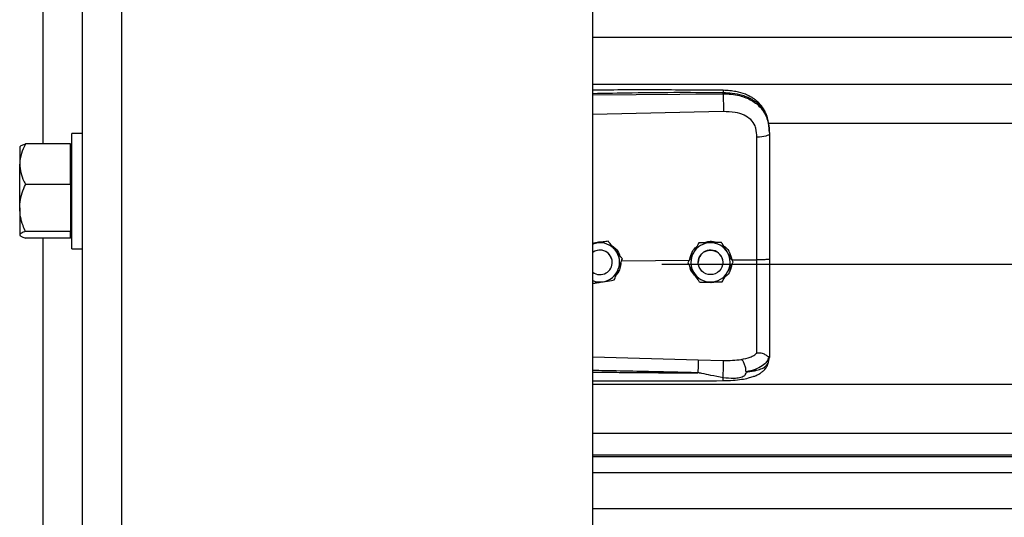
# Model space of a CAD drawing. Header units: inches. Extents: x 170 to 284, y 215 to 248.
# Tile 719 of 1056: x 226.914 to 227.343, y 221.497 to 221.714. Entities that reach past the tile are written whole.
import ezdxf

# ---------------------------------------------------------------- set-up
doc = ezdxf.new("R2010")
doc.units = ezdxf.units.IN
doc.header["$LTSCALE"] = 0.25
doc.header["$MEASUREMENT"] = 0
doc.layers.add('RH TOP OF HOOD', color=7, linetype='Continuous')

msp = doc.modelspace()

# ---------------------------------------------------------------- linework, layer by layer
at = {"layer": 'RH TOP OF HOOD'}
for p, q in [((226.941045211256, 220.1328032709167), (226.941045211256, 224.393279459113)), ((226.958165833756, 220.1328032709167), (226.958165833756, 224.3444764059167)), ((227.163613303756, 220.1328032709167), (227.163613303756, 224.3332527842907)), ((226.923924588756, 221.6599620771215), (226.923924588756, 221.7900802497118)), ((227.163613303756, 221.7064427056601), (231.195933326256, 221.7064427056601)), ((227.163613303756, 221.6860547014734), (231.195933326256, 221.6860547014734)), ((227.2204605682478, 221.6818430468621), (227.2204605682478, 221.6822544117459)), ((227.163613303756, 221.6813063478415), (227.2204605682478, 221.6818430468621)), ((227.2205565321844, 221.6740542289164), (227.163613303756, 221.6728446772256)), ((227.2401614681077, 221.6689790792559), (231.119382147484, 221.6689790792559)), ((227.240656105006, 221.6649198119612), (227.240656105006, 221.66443149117)), ((226.941045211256, 221.6645682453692), (226.936456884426, 221.6645682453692)), ((226.936456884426, 221.6142678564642), (226.936456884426, 221.6645682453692)), ((226.9138785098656, 221.6589015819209), (226.913686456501, 221.6586787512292)), ((226.913686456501, 221.6586787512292), (226.913686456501, 221.6511371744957)), ((226.935909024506, 221.6599620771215), (226.916254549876, 221.6599620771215)), ((226.935909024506, 221.6511371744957), (226.935909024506, 221.6599620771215)), ((226.936456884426, 221.6586787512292), (226.935909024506, 221.6586787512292)), ((226.913686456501, 221.6320402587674), (226.913686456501, 221.6511371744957)), ((226.935909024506, 221.6423122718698), (226.935909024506, 221.6511371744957)), ((226.935909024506, 221.6423122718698), (226.916254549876, 221.6423122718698)), ((226.935909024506, 221.6423122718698), (226.935909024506, 221.6320402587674)), ((226.913686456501, 221.6320402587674), (226.913686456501, 221.6203211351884)), ((226.935909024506, 221.6320402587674), (226.935909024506, 221.6217682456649)), ((226.935909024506, 221.6217682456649), (226.916254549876, 221.6217682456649)), ((226.935909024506, 221.6203211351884), (226.935909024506, 221.6217682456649)), ((226.913686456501, 221.6203211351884), (226.913686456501, 221.6201573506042)), ((226.913686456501, 221.6201573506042), (226.9138785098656, 221.6199345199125)), ((226.935909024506, 221.6188740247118), (226.916254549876, 221.6188740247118)), ((226.923924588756, 221.4887558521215), (226.923924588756, 221.6188740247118)), ((226.935909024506, 221.6188740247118), (226.935909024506, 221.6203211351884)), ((226.935909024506, 221.6201573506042), (226.936456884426, 221.6201573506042)), ((227.1702658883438, 221.6175745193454), (227.1693373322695, 221.6174234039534)), ((227.1702658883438, 221.6175728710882), (227.1702658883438, 221.6175745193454)), ((226.936456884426, 221.6142678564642), (226.941045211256, 221.6142678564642)), ((227.1653878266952, 221.6167783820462), (227.163613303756, 221.6164895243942)), ((227.2099049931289, 221.6168147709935), (227.2099049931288, 221.6168164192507)), ((227.2197884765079, 221.6169630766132), (227.2197884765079, 221.6169647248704)), ((227.1761474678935, 221.6089358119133), (227.205845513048, 221.6092201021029)), ((227.1765196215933, 221.6099180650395), (227.1765196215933, 221.6099197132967)), ((227.2242848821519, 221.6093966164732), (227.2351984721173, 221.6095010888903)), ((227.1721136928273, 221.608328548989), (227.1721136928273, 221.6083293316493)), ((227.193781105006, 221.6075866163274), (231.165765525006, 221.6075866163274)), ((227.2050916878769, 221.6081812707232), (227.2050916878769, 221.6081829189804)), ((227.2096249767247, 221.6083293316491), (227.2096249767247, 221.6083285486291)), ((227.2203253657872, 221.6083285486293), (227.2203253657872, 221.6083293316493)), ((227.2248586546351, 221.6084778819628), (227.2248586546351, 221.6084795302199)), ((227.163613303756, 221.5671729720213), (227.2095489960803, 221.5658411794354)), ((227.2403164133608, 221.5648644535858), (227.240656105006, 221.5668496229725)), ((227.240656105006, 221.5673784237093), (227.240656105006, 221.5668496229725)), ((227.2095489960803, 221.5658411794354), (227.2205346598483, 221.5655790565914)), ((227.163613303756, 221.555201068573), (231.195933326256, 221.555201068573)), ((227.163613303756, 221.5338220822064), (231.195933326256, 221.5338220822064)), ((231.195933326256, 221.5243368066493), (227.163613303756, 221.5243368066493)), ((227.163613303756, 221.5236974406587), (231.195933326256, 221.5236974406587)), ((227.163613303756, 221.5166793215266), (231.195933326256, 221.5166793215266)), ((227.163613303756, 221.5009952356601), (231.195933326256, 221.5009952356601))]:
    msp.add_line(p, q, dxfattribs=at)
at = {"layer": 'RH TOP OF HOOD', "flags": 128}
for points in [[(227.240656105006, 221.66443149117), (227.2405521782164, 221.6641357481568), (227.2402442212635, 221.6638508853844), (227.239743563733, 221.6635873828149), (227.2390686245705, 221.6633549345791), (227.238244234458, 221.6631620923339), (227.2373007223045, 221.6630159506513), (227.2362727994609, 221.6629218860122), (227.235198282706, 221.6628833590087)], [(227.163613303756, 221.6162889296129), (227.1642967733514, 221.6165265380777), (227.1653878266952, 221.6167783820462)], [(227.2195679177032, 221.6110736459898), (227.2201727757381, 221.609597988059), (227.2203253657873, 221.6083293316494)]]:
    msp.add_lwpolyline(points, dxfattribs=at)
at = {"layer": 'RH TOP OF HOOD'}
msp.add_circle((227.2149751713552, 221.6083285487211), 0.005350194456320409, dxfattribs=at)
for centre, radius, start, end in [((227.1667634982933, 221.6083293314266), 0.00535019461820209, 39.24773075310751, 126.0718980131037), ((227.1667634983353, 221.6083285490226), 0.005350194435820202, 300.0097421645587, 126.0718999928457), ((227.1667634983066, 221.6083293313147), 0.00856031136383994, 39.24773070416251, 99.24772960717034), ((227.1667634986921, 221.6083293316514), 0.008560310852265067, 339.2477292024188, 39.24773059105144), ((227.2149751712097, 221.6083293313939), 0.008560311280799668, 90.85968127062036, 150.8596805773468), ((227.2149751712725, 221.6083293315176), 0.005350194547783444, 30.85968222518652, 179.9999985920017), ((227.2149751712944, 221.6083293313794), 0.008560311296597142, 30.85968260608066, 90.85968183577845), ((227.1667634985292, 221.6083293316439), 0.005350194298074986, 5.903435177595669e-08, 39.24773054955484), ((227.2149751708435, 221.6083293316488), 0.008560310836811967, 150.8596808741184, 210.8596823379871), ((227.2149751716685, 221.6083293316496), 0.008560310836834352, 330.859680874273, 30.85968233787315), ((227.166763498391, 221.6083293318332), 0.008560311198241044, 279.2477290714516, 339.247728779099), ((227.1667634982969, 221.6083285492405), 0.005350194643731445, 233.9281021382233, 300.0097413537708), ((227.1667634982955, 221.6083293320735), 0.00856031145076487, 248.4076756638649, 279.2477294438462), ((227.2149751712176, 221.608329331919), 0.008560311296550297, 210.8596826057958, 270.8596818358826), ((227.2149751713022, 221.6083293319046), 0.00856031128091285, 270.8596812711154, 330.859680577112)]:
    msp.add_arc(centre, radius, start, end, dxfattribs=at)
for points, knots in [([(227.2204419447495, 221.683346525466), (227.2112249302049, 221.6834144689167), (227.1931380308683, 221.6835477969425), (227.17419448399, 221.6834904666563), (227.1644687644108, 221.6834376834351), (227.163613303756, 221.6834330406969)], [0, 0, 0, 0, 0.4865830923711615, 0.9548405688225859, 1, 1, 1, 1]), ([(227.2204605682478, 221.6822544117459), (227.2141547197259, 221.6822937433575), (227.2009156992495, 221.6823763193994), (227.1819660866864, 221.6821951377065), (227.169325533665, 221.6819741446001), (227.163613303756, 221.6818742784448)], [0, 0, 0, 0, 0.3326703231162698, 0.6984356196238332, 1, 1, 1, 1]), ([(227.2204417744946, 221.6833306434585), (227.2204429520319, 221.6833346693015), (227.2204469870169, 221.6833484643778), (227.2204522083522, 221.6832335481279), (227.2204588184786, 221.6829407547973), (227.2204598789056, 221.6825248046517), (227.2204605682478, 221.6822544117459)], [0, 0, 0, 0, 0.09787641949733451, 0.3353863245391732, 0.5679606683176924, 1, 1, 1, 1]), ([(227.2405696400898, 221.6669629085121), (227.2404506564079, 221.6680333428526), (227.2402352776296, 221.6699709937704), (227.2394903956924, 221.6724896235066), (227.2386331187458, 221.6743993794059), (227.2375579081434, 221.6761520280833), (227.236242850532, 221.677740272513), (227.2347721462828, 221.679035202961), (227.2333984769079, 221.6799950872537), (227.2319558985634, 221.6808265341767), (227.2295777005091, 221.6818936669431), (227.2266412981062, 221.682706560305), (227.2233323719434, 221.6832350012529), (227.2214406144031, 221.6833079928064), (227.2204419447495, 221.683346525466)], [0, 0, 0, 0, 0.1084465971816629, 0.1963050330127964, 0.2691828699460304, 0.3279968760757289, 0.4149595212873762, 0.4916410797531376, 0.5389760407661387, 0.594191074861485, 0.6694152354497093, 0.814854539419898, 0.9022606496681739, 1, 1, 1, 1]), ([(227.240656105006, 221.6649198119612), (227.240593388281, 221.6662762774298), (227.2404749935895, 221.6688369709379), (227.2395054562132, 221.6723279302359), (227.2382162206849, 221.674739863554), (227.2368523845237, 221.6764425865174), (227.2357694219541, 221.6774859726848), (227.2347104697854, 221.6783144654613), (227.2337210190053, 221.6789744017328), (227.2324866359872, 221.6796694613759), (227.2308926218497, 221.6803951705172), (227.2282289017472, 221.6813031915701), (227.2246938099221, 221.6820631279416), (227.2217872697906, 221.6821944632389), (227.2204605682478, 221.6822544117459)], [0, 0, 0, 0, 0.130715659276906, 0.2467609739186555, 0.3577928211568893, 0.4170971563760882, 0.479148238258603, 0.5177152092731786, 0.5590896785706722, 0.6032945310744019, 0.6633484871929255, 0.7353692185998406, 0.8792082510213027, 1, 1, 1, 1]), ([(227.2204605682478, 221.6818430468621), (227.2204822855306, 221.6812671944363), (227.2205273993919, 221.6800709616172), (227.2205684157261, 221.6778458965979), (227.2205816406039, 221.6756685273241), (227.2205646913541, 221.674578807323), (227.2205565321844, 221.6740542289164)], [0, 0, 0, 0, 0.2406941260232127, 0.499999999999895, 0.7593058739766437, 1, 1, 1, 1]), ([(227.2204605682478, 221.6818430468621), (227.2216573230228, 221.6818113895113), (227.2240896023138, 221.6817470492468), (227.2274191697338, 221.6811282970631), (227.2303975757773, 221.6801851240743), (227.2329292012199, 221.6789715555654), (227.2351748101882, 221.6774256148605), (227.2370374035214, 221.6755904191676), (227.2385310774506, 221.6734552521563), (227.2397003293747, 221.67090069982), (227.240497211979, 221.6678243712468), (227.240602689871, 221.6655720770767), (227.240656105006, 221.66443149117)], [0, 0, 0, 0, 0.1094013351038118, 0.2223468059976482, 0.315179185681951, 0.4102231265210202, 0.5012749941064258, 0.5946006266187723, 0.6834485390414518, 0.7745330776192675, 0.8858211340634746, 1, 1, 1, 1]), ([(227.2347726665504, 221.6668166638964), (227.2347726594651, 221.666816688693), (227.2346701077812, 221.6671755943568), (227.2341749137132, 221.6685817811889), (227.2326388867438, 221.6707844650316), (227.2295718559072, 221.6726877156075), (227.2254556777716, 221.6738993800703), (227.2223029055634, 221.67399903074), (227.2205565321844, 221.6740542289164)], [0, 0, 0, 0, 4.497367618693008e-06, 0.06509473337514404, 0.261670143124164, 0.4753105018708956, 0.709365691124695, 1, 1, 1, 1]), ([(227.235198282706, 221.6628833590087), (227.2351283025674, 221.6642079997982), (227.2350583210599, 221.6655326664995), (227.234772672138, 221.6668166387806), (227.2347726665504, 221.6668166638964)], [0, 0, 0, 0, 0.999980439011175, 1, 1, 1, 1]), ([(227.2351984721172, 221.6095010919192), (227.2351984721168, 221.6095011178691), (227.235198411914, 221.6128874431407), (227.2351983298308, 221.6199341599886), (227.2351982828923, 221.630607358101), (227.2351982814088, 221.6414834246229), (227.2351982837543, 221.6522707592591), (227.2351982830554, 221.6593458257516), (227.235198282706, 221.6628833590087)], [0, 0, 0, 0, 1.439079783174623e-06, 0.1877923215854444, 0.3908439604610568, 0.5938956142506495, 0.796947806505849, 1, 1, 1, 1]), ([(227.240656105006, 221.66443149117), (227.240656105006, 221.6608013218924), (227.240656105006, 221.6535304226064), (227.240656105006, 221.6424496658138), (227.240656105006, 221.6312670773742), (227.240656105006, 221.6202984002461), (227.240656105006, 221.6130505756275), (227.240656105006, 221.6095707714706)], [0, 0, 0, 0, 0.2027568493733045, 0.4061035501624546, 0.60886041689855, 0.8122072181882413, 1, 1, 1, 1]), ([(226.916254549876, 221.6599620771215), (226.9155800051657, 221.6585898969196), (226.9142063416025, 221.655795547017), (226.9136911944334, 221.6527437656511), (226.9136865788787, 221.6511786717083), (226.913686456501, 221.6511371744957)], [0, 0, 0, 0, 0.4843414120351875, 0.9863277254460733, 1, 1, 1, 1]), ([(226.913945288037, 221.658844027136), (226.913999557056, 221.6589360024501), (226.9141773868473, 221.659237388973), (226.9151421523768, 221.6596093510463), (226.9160038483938, 221.6598825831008), (226.916254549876, 221.6599620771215)], [0, 0, 0, 0, 0.2374711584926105, 0.7781501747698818, 1, 1, 1, 1]), ([(226.913686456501, 221.6511371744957), (226.913784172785, 221.64990193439), (226.9139831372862, 221.6473868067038), (226.9151349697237, 221.644462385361), (226.9160022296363, 221.6427968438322), (226.916254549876, 221.6423122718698)], [0, 0, 0, 0, 0.406290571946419, 0.8272664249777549, 0.9999999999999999, 0.9999999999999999, 0.9999999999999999, 0.9999999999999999]), ([(226.913686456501, 221.6320402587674), (226.9136891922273, 221.6322755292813), (226.913707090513, 221.6338147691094), (226.9141288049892, 221.6366873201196), (226.9151559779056, 221.6398608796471), (226.9159829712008, 221.6417062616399), (226.916254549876, 221.6423122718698)], [0, 0, 0, 0, 0.06653229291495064, 0.4352825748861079, 0.8145508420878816, 1, 1, 1, 1]), ([(226.916254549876, 221.6217682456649), (226.9158730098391, 221.6226379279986), (226.9149702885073, 221.6246955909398), (226.9139295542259, 221.6281244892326), (226.9137681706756, 221.6307240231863), (226.913686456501, 221.6320402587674)], [0, 0, 0, 0, 0.2654599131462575, 0.6280764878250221, 1, 1, 1, 1]), ([(226.916254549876, 221.6217682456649), (226.9155800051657, 221.6215432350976), (226.9142063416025, 221.6210850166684), (226.9136911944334, 221.620584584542), (226.9136865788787, 221.6203279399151), (226.913686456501, 221.6203211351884)], [0, 0, 0, 0, 0.484341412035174, 0.9863277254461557, 1, 1, 1, 1]), ([(226.913686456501, 221.6203211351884), (226.913784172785, 221.6201185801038), (226.9139831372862, 221.6197061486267), (226.9151349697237, 221.6192266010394), (226.9160022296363, 221.6189534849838), (226.916254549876, 221.6188740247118)], [0, 0, 0, 0, 0.4062905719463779, 0.8272664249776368, 1, 1, 1, 1]), ([(227.1702658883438, 221.6175728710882), (227.1695903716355, 221.6174628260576), (227.1682234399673, 221.617240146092), (227.1665583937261, 221.6169689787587), (227.1656051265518, 221.6168137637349), (227.1653878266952, 221.6167783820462)], [0, 0, 0, 0, 0.4299704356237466, 0.870060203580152, 0.9999999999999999, 0.9999999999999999, 0.9999999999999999, 0.9999999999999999]), ([(227.1733927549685, 221.6137473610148), (227.173269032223, 221.6138988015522), (227.1723013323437, 221.615083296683), (227.1712402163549, 221.6163820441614), (227.1703608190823, 221.6174583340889), (227.1702658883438, 221.6175745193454)], [0, 0, 0, 0, 0.115646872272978, 0.9045342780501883, 1, 1, 1, 1]), ([(227.1733927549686, 221.6137452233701), (227.173269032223, 221.6138966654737), (227.1723013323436, 221.6150811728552), (227.1712402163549, 221.6163801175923), (227.1703608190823, 221.6174566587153), (227.1702658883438, 221.6175728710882)], [0, 0, 0, 0, 0.1156468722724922, 0.9045342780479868, 1, 1, 1, 1]), ([(227.2120514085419, 221.6168487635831), (227.2126203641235, 221.6170620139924), (227.2138018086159, 221.6175048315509), (227.2158463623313, 221.6175599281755), (227.2171835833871, 221.6171531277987), (227.217895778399, 221.6169364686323)], [0, 0, 0, 0, 0.302739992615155, 0.6286439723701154, 1, 1, 1, 1]), ([(227.163613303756, 221.6166084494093), (227.1644509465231, 221.6168890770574), (227.1658601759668, 221.6173611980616), (227.1673332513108, 221.6172425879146), (227.1679307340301, 221.6171944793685)], [0, 0, 0, 0, 0.5943977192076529, 0.9999999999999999, 0.9999999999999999, 0.9999999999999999, 0.9999999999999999]), ([(227.1715370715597, 221.6158785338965), (227.1721864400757, 221.6154507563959), (227.1736774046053, 221.614468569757), (227.1749790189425, 221.6127360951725), (227.1752549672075, 221.6114997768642), (227.1753103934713, 221.611251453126)], [0, 0, 0, 0, 0.3814222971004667, 0.8757540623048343, 1, 1, 1, 1]), ([(227.1765196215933, 221.6099197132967), (227.1762555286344, 221.6102430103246), (227.1752563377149, 221.6114661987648), (227.174182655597, 221.61278046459), (227.1733927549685, 221.6137473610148)], [0, 0, 0, 0, 0.2643068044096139, 1, 1, 1, 1]), ([(227.1765196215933, 221.6099180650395), (227.1762555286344, 221.6102412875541), (227.1752563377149, 221.6114641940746), (227.174182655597, 221.6127783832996), (227.1733927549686, 221.6137452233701)], [0, 0, 0, 0, 0.2643068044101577, 1, 1, 1, 1]), ([(227.2060093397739, 221.609829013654), (227.2061717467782, 221.6105809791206), (227.2065506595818, 221.6123353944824), (227.2076800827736, 221.6141758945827), (227.2087198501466, 221.6149072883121), (227.2089184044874, 221.6150469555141)], [0, 0, 0, 0, 0.3776771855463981, 0.8811610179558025, 1, 1, 1, 1]), ([(227.2099049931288, 221.6168164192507), (227.2095717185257, 221.6162186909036), (227.2088973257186, 221.6150091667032), (227.2080758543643, 221.6135357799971), (227.2076055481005, 221.6126922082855), (227.2074983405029, 221.6124999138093)], [0, 0, 0, 0, 0.4299704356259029, 0.8700602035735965, 1, 1, 1, 1]), ([(227.2099049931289, 221.6168147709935), (227.2095717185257, 221.6162169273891), (227.2088973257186, 221.6150071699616), (227.2080758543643, 221.613533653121), (227.2076055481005, 221.6126900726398), (227.2074983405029, 221.6124977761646)], [0, 0, 0, 0, 0.4299704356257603, 0.8700602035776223, 1, 1, 1, 1]), ([(227.2148467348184, 221.6168908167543), (227.2135746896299, 221.6168716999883), (227.2118781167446, 221.6168462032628), (227.2102999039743, 221.6168223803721), (227.2099049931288, 221.6168164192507)], [0, 0, 0, 0, 0.7497733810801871, 1, 1, 1, 1]), ([(227.2148467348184, 221.6168886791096), (227.21357468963, 221.6168696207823), (227.2118781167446, 221.6168442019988), (227.2102999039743, 221.6168206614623), (227.2099049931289, 221.6168147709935)], [0, 0, 0, 0, 0.7497733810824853, 1, 1, 1, 1]), ([(227.2197884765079, 221.6169647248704), (227.2191041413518, 221.6169545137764), (227.2177193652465, 221.6169338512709), (227.216032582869, 221.6169086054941), (227.2150668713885, 221.616894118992), (227.2148467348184, 221.6168908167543)], [0, 0, 0, 0, 0.4299704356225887, 0.8700602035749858, 1, 1, 1, 1]), ([(227.2197884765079, 221.6169630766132), (227.2191041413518, 221.616952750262), (227.2177193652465, 221.6169318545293), (227.2160325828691, 221.616906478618), (227.2150668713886, 221.6168919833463), (227.2148467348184, 221.6168886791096)], [0, 0, 0, 0, 0.4299704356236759, 0.8700602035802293, 1, 1, 1, 1]), ([(227.2223235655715, 221.6127223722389), (227.2222232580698, 221.6128902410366), (227.2214387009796, 221.6142032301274), (227.2205784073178, 221.6156428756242), (227.2198654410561, 221.6168359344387), (227.2197884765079, 221.6169647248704)], [0, 0, 0, 0, 0.1156468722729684, 0.9045342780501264, 1, 1, 1, 1]), ([(227.2223235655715, 221.6127202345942), (227.2222232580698, 221.6128881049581), (227.2214387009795, 221.6142011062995), (227.2205784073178, 221.615640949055), (227.2198654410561, 221.6168342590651), (227.2197884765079, 221.6169630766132)], [0, 0, 0, 0, 0.1156468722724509, 0.9045342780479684, 1, 1, 1, 1]), ([(227.2206633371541, 221.6155007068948), (227.2209084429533, 221.6153528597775), (227.2220412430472, 221.6146695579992), (227.223515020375, 221.6125701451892), (227.2240221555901, 221.6104796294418), (227.2242848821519, 221.6093966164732)], [0, 0, 0, 0, 0.1174426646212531, 0.5427821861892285, 1, 1, 1, 1]), ([(227.1747684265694, 221.6052961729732), (227.1752191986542, 221.6064858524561), (227.1758204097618, 221.6080725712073), (227.1763796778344, 221.6095486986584), (227.1765196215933, 221.6099180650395)], [0, 0, 0, 0, 0.7497733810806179, 1, 1, 1, 1]), ([(227.2074983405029, 221.6124999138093), (227.2068788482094, 221.6113887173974), (227.2060526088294, 221.6099066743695), (227.2052840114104, 221.6085279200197), (227.2050916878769, 221.6081829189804)], [0, 0, 0, 0, 0.7497733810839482, 1, 1, 1, 1]), ([(227.2074983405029, 221.6124977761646), (227.2068788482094, 221.6113866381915), (227.2060526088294, 221.6099046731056), (227.2052840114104, 221.60852620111), (227.2050916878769, 221.6081812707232)], [0, 0, 0, 0, 0.7497733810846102, 0.9999999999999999, 0.9999999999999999, 0.9999999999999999, 0.9999999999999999]), ([(227.2248586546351, 221.6084795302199), (227.2246445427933, 221.6088378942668), (227.2238344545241, 221.6101937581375), (227.2229639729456, 221.6116505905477), (227.2223235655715, 221.6127223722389)], [0, 0, 0, 0, 0.264306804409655, 1, 1, 1, 1]), ([(227.2248586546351, 221.6084778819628), (227.2246445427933, 221.6088361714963), (227.2238344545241, 221.6101917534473), (227.2229639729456, 221.6116485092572), (227.2223235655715, 221.6127202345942)], [0, 0, 0, 0, 0.2643068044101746, 1, 1, 1, 1]), ([(227.2351982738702, 221.5688105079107), (227.2351982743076, 221.5690732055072), (227.2351982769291, 221.5706476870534), (227.2351982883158, 221.5740790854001), (227.2351983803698, 221.579680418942), (227.2351986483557, 221.5861202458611), (227.2351990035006, 221.593346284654), (227.2351992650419, 221.6012211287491), (227.2351992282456, 221.6067491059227), (227.2351991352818, 221.6095010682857), (227.2351991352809, 221.6095010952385)], [0, 0, 0, 0, 0.03155846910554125, 0.1891461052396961, 0.3467338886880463, 0.5043277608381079, 0.6619226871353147, 0.8309600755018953, 0.9999983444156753, 1, 1, 1, 1]), ([(227.240656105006, 221.6095707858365), (227.240574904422, 221.6095594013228), (227.240412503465, 221.609536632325), (227.2391596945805, 221.6095086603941), (227.2373622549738, 221.6094926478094), (227.2359201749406, 221.6094982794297), (227.2351991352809, 221.6095010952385)], [0, 0, 0, 0, 0.2500007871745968, 0.5000009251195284, 0.7500005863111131, 1, 1, 1, 1]), ([(227.240656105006, 221.6095707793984), (227.240656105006, 221.6065334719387), (227.240656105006, 221.6003580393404), (227.240656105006, 221.5915710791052), (227.240656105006, 221.5834044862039), (227.240656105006, 221.5768244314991), (227.240656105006, 221.5714397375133), (227.240656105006, 221.5687392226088), (227.240656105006, 221.5673784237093)], [0, 0, 0, 0, 0.1870908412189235, 0.3803918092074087, 0.5558755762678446, 0.7364481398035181, 0.8671952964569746, 1, 1, 1, 1]), ([(227.1730172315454, 221.6006747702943), (227.1732597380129, 221.6013147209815), (227.1737504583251, 221.6026096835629), (227.1743481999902, 221.6041871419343), (227.1746904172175, 221.605090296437), (227.1747684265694, 221.6052961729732)], [0, 0, 0, 0, 0.4299704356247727, 0.8700602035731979, 1, 1, 1, 1]), ([(227.1758536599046, 221.6081603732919), (227.1757775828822, 221.6073346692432), (227.1756155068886, 221.6055755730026), (227.1747666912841, 221.6037676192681), (227.1739824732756, 221.60306692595), (227.1738936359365, 221.6029875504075)], [0, 0, 0, 0, 0.4395923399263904, 0.9365162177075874, 1, 1, 1, 1]), ([(227.2076267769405, 221.6039384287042), (227.2075264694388, 221.6041062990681), (227.2067419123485, 221.6054193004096), (227.2058816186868, 221.606859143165), (227.2051686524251, 221.608052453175), (227.2050916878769, 221.6081812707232)], [0, 0, 0, 0, 0.1156468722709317, 0.9045342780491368, 1, 1, 1, 1]), ([(227.2089075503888, 221.6017950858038), (227.2082564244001, 221.6024572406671), (227.2069083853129, 221.6038281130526), (227.2060067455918, 221.6056989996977), (227.205962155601, 221.6067120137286), (227.2059615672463, 221.6067253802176)], [0, 0, 0, 0, 0.4797011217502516, 0.993134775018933, 1, 1, 1, 1]), ([(227.2241787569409, 221.6072582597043), (227.224066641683, 221.6065449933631), (227.2238039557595, 221.6048738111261), (227.2226496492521, 221.6029510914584), (227.2215149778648, 221.6020996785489), (227.221150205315, 221.6018259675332)], [0, 0, 0, 0, 0.3356490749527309, 0.7864254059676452, 1, 1, 1, 1]), ([(227.2224520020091, 221.6041608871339), (227.2230714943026, 221.6052720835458), (227.2238977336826, 221.6067541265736), (227.2246663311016, 221.6081328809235), (227.2248586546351, 221.6084778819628)], [0, 0, 0, 0, 0.7497733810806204, 0.9999999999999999, 0.9999999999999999, 0.9999999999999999, 0.9999999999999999]), ([(227.1681391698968, 221.5998802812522), (227.169394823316, 221.6000847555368), (227.171069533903, 221.6003574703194), (227.1726274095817, 221.6006112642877), (227.1730172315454, 221.6006747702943)], [0, 0, 0, 0, 0.7497733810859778, 1, 1, 1, 1]), ([(227.2101618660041, 221.5996960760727), (227.2099477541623, 221.6000543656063), (227.2091376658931, 221.6014099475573), (227.2082671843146, 221.6028667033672), (227.2076267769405, 221.6039384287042)], [0, 0, 0, 0, 0.264306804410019, 1, 1, 1, 1]), ([(227.2200453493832, 221.5998443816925), (227.2203786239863, 221.6004421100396), (227.2210530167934, 221.60165163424), (227.2218744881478, 221.603125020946), (227.2223447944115, 221.6039685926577), (227.2224520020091, 221.6041608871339)], [0, 0, 0, 0, 0.4299704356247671, 0.8700602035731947, 1, 1, 1, 1]), ([(227.163613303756, 221.5991435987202), (227.1641730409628, 221.5992346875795), (227.16542477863, 221.5994383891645), (227.1669687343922, 221.5996897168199), (227.1679218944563, 221.5998449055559), (227.1681391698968, 221.5998802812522)], [0, 0, 0, 0, 0.3844201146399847, 0.8596768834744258, 1, 1, 1, 1]), ([(227.2101618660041, 221.5996960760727), (227.2108462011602, 221.5997062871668), (227.2122309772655, 221.5997269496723), (227.213917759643, 221.599752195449), (227.2148834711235, 221.5997666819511), (227.2151036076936, 221.5997699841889)], [0, 0, 0, 0, 0.4299704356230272, 0.870060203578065, 1, 1, 1, 1]), ([(227.2172478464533, 221.5998022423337), (227.2171539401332, 221.5997656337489), (227.2163795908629, 221.5994637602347), (227.215083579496, 221.5994047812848), (227.2139755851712, 221.5996573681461), (227.2135816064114, 221.5997471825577)], [0, 0, 0, 0, 0.08167163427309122, 0.6734623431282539, 0.9999999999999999, 0.9999999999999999, 0.9999999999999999, 0.9999999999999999]), ([(227.2151036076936, 221.5997699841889), (227.2163756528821, 221.5997891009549), (227.2180722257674, 221.5998145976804), (227.2196504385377, 221.5998384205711), (227.2200453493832, 221.5998443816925)], [0, 0, 0, 0, 0.7497733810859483, 1, 1, 1, 1]), ([(227.2205346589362, 221.5655790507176), (227.2218867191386, 221.5655717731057), (227.2245887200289, 221.5655572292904), (227.2270953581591, 221.5658417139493), (227.2283476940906, 221.5659838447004)], [0, 0, 0, 0, 0.5003922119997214, 1, 1, 1, 1]), ([(227.2304531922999, 221.5605853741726), (227.2304283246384, 221.5611153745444), (227.2303766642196, 221.5622164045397), (227.2299009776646, 221.5638788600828), (227.2291962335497, 221.5652669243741), (227.2286330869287, 221.5657523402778), (227.2283618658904, 221.5659861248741)], [0, 0, 0, 0, 0.2405618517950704, 0.4997464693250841, 0.7590693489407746, 1, 1, 1, 1]), ([(227.2283641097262, 221.5659864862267), (227.2297376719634, 221.5662743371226), (227.2318220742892, 221.5667111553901), (227.2339978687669, 221.5677518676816), (227.2347968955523, 221.5684571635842), (227.2351983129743, 221.5688114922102)], [0, 0, 0, 0, 0.4901989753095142, 0.7438846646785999, 0.9999999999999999, 0.9999999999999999, 0.9999999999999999, 0.9999999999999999]), ([(227.2404632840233, 221.5671279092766), (227.2401876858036, 221.5664059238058), (227.2396216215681, 221.5649230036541), (227.237568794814, 221.5630897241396), (227.2345805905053, 221.5615316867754), (227.2318535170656, 221.560908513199), (227.2304536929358, 221.5605886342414)], [0, 0, 0, 0, 0.2305257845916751, 0.4734878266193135, 0.7297379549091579, 1, 1, 1, 1]), ([(227.2404590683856, 221.5671280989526), (227.2404099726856, 221.5671195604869), (227.2403091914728, 221.5671020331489), (227.2400175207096, 221.5672882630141), (227.2395521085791, 221.5676191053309), (227.2386758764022, 221.5681991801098), (227.2371966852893, 221.5688173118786), (227.2358558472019, 221.5688134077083), (227.235198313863, 221.568811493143)], [0, 0, 0, 0, 0.1136768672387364, 0.2333502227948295, 0.3620694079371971, 0.5019163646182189, 0.7557448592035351, 0.9999999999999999, 0.9999999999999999, 0.9999999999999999, 0.9999999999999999]), ([(227.240656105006, 221.5673784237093), (227.2406560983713, 221.5673771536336), (227.240656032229, 221.5673644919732), (227.240648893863, 221.567260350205), (227.2405504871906, 221.5671819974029), (227.2404627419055, 221.5671121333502)], [0, 0, 0, 0, 0.01193493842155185, 0.118981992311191, 1, 1, 1, 1]), ([(227.2095490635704, 221.5658411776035), (227.2095557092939, 221.5656023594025), (227.2095659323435, 221.5652349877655), (227.209563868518, 221.564373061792), (227.2095562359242, 221.5635982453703), (227.2095420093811, 221.5627377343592), (227.2095170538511, 221.5615782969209), (227.2094906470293, 221.5607348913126), (227.2094734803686, 221.5601866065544)], [0, 0, 0, 0, 0.2394514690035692, 0.3683457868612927, 0.4999761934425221, 0.631610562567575, 0.7605158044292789, 1, 1, 1, 1]), ([(227.2204035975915, 221.5567553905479), (227.2218916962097, 221.556791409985), (227.2246728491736, 221.5568587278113), (227.2284077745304, 221.5572817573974), (227.231283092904, 221.5578410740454), (227.233384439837, 221.5584495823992), (227.2349672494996, 221.5590577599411), (227.2363429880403, 221.5597530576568), (227.237614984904, 221.5606358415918), (227.2387421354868, 221.5617106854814), (227.239755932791, 221.5631295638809), (227.2401105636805, 221.5642315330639), (227.2402994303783, 221.5648184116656)], [0, 0, 0, 0, 0.1696911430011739, 0.3171409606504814, 0.4424359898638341, 0.5384364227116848, 0.6083291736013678, 0.6840959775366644, 0.742677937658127, 0.8151683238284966, 0.9015637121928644, 1, 1, 1, 1]), ([(227.2204492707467, 221.5580085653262), (227.2204652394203, 221.5582491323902), (227.2204989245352, 221.5587565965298), (227.2205437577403, 221.5597667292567), (227.2205808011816, 221.5609541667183), (227.2206035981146, 221.5622260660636), (227.2206087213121, 221.5634295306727), (227.2205963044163, 221.5644254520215), (227.2205712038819, 221.5651647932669), (227.2205464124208, 221.5654458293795), (227.2205346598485, 221.5655790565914)], [0, 0, 0, 0, 0.1098512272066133, 0.2317256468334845, 0.3631776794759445, 0.4999999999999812, 0.6368223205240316, 0.7682743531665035, 0.890148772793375, 0.9999999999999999, 0.9999999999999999, 0.9999999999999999, 0.9999999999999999]), ([(227.2304547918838, 221.5605868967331), (227.2310010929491, 221.5606439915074), (227.2323060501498, 221.5607803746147), (227.2337048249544, 221.5610084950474), (227.2346598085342, 221.5612023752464), (227.2358931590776, 221.5614802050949), (227.2375795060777, 221.5620464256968), (227.2393992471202, 221.5631719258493), (227.2400047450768, 221.5642893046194), (227.2403164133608, 221.5648644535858)], [0, 0, 0, 0, 0.1091879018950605, 0.2608187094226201, 0.3077983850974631, 0.3355235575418, 0.5627886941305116, 0.774953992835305, 1, 1, 1, 1]), ([(227.2094733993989, 221.5601842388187), (227.2055733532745, 221.5602835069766), (227.1973032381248, 221.5604940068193), (227.1841913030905, 221.5607761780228), (227.1732434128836, 221.5609887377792), (227.1662272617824, 221.5611168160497), (227.1640522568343, 221.5611548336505), (227.163613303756, 221.5611625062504)], [0, 0, 0, 0, 0.2551597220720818, 0.5410705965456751, 0.8577348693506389, 0.9712884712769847, 1, 1, 1, 1]), ([(227.163613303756, 221.5605174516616), (227.1662109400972, 221.560485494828), (227.1712769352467, 221.5604231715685), (227.1788410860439, 221.560342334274), (227.1864933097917, 221.5602730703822), (227.194251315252, 221.5602214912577), (227.2019738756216, 221.5601884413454), (227.2070107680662, 221.5601856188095), (227.209473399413, 221.5601842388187)], [0, 0, 0, 0, 0.1699411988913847, 0.3314248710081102, 0.4948424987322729, 0.6705311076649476, 0.8389164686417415, 1, 1, 1, 1]), ([(227.2204492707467, 221.5580085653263), (227.2186684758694, 221.5583546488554), (227.2156134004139, 221.558948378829), (227.2121774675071, 221.5596684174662), (227.2104392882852, 221.560025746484), (227.2099417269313, 221.5601269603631), (227.2097911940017, 221.5601529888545), (227.2097408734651, 221.5601616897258)], [0, 0, 0, 0, 0.502280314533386, 0.8616962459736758, 0.9584272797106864, 0.9861029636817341, 1, 1, 1, 1]), ([(227.2204035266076, 221.5567772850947), (227.2204042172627, 221.5567703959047), (227.2204107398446, 221.5567053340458), (227.220421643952, 221.5568950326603), (227.2204357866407, 221.5572219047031), (227.2204444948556, 221.5576544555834), (227.2204484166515, 221.5579452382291), (227.2204492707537, 221.5580085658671)], [0, 0, 0, 0, 0.0343673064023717, 0.3245665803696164, 0.62101496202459, 0.9174633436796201, 0.9999999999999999, 0.9999999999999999, 0.9999999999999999, 0.9999999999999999]), ([(227.2304545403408, 221.5605836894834), (227.2303800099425, 221.5602133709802), (227.2302761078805, 221.559697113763), (227.2299043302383, 221.5590997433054), (227.2294837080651, 221.5586668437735), (227.2286799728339, 221.5582223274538), (227.227202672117, 221.5578607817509), (227.2244418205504, 221.5576206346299), (227.2220450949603, 221.5578535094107), (227.2204492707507, 221.5580085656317)], [0, 0, 0, 0, 0.1001269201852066, 0.139585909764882, 0.1897135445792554, 0.2582342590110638, 0.3697357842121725, 0.580347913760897, 1, 1, 1, 1]), ([(227.163613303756, 221.556618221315), (227.1672794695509, 221.5566189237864), (227.1787519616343, 221.5566211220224), (227.197682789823, 221.5566489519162), (227.2129459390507, 221.5567204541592), (227.2204035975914, 221.5567553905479)], [0, 0, 0, 0, 0.1936599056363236, 0.6060178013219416, 0.9999999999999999, 0.9999999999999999, 0.9999999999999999, 0.9999999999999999])]:
    msp.add_open_spline(points, degree=3, knots=knots, dxfattribs=at)

doc.saveas('drawing.dxf')
